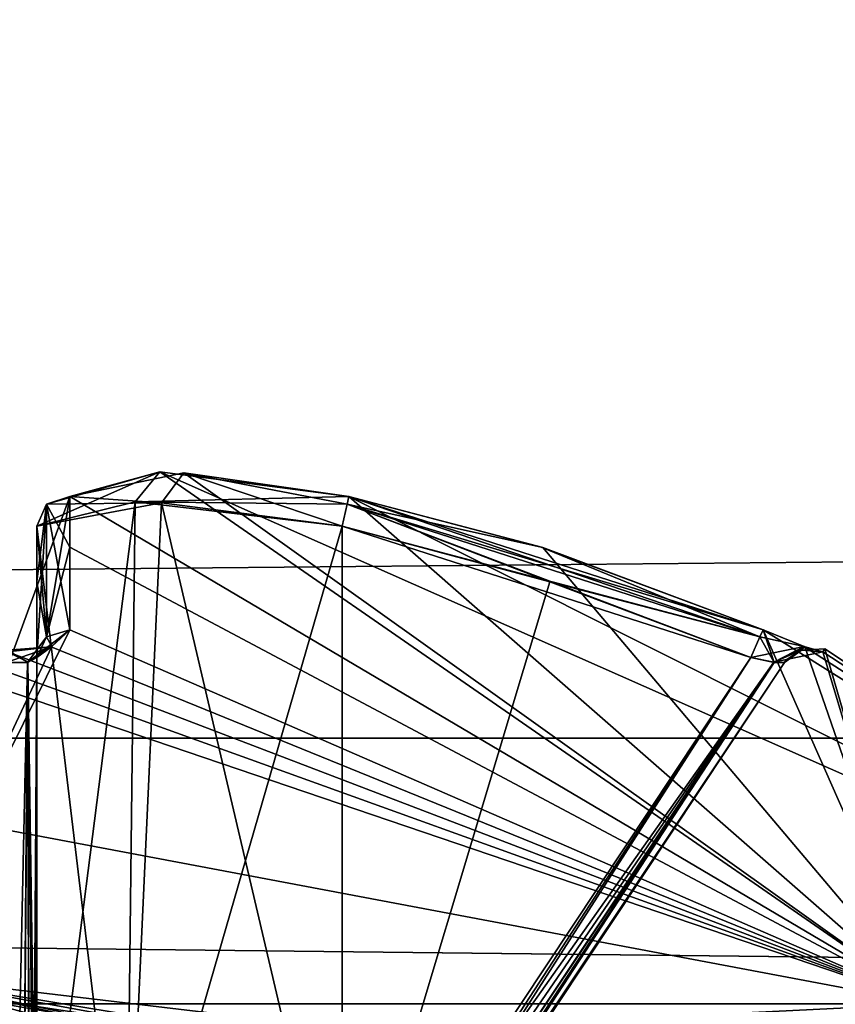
# Model space of a CAD drawing. Extents: x -250 to 250, y -963 to 894.
# Tile 979 of 1056: x -149.56 to -146.89, y 817.9 to 821.12. Entities that reach past the tile are written whole.
import ezdxf

# ---------------------------------------------------------------- set-up
doc = ezdxf.new("R2010")
doc.units = 0
doc.header["$LTSCALE"] = 65.185185
for name, color, linetype in [('1152', 7, 'CONTINUOUS'), ('1154', 7, 'CONTINUOUS'), ('1645', 7, 'CONTINUOUS'), ('256', 7, 'CONTINUOUS'), ('259', 7, 'CONTINUOUS'), ('268', 7, 'CONTINUOUS'), ('269', 7, 'CONTINUOUS'), ('270', 7, 'CONTINUOUS'), ('272', 7, 'CONTINUOUS'), ('273', 7, 'CONTINUOUS'), ('274', 7, 'CONTINUOUS'), ('276', 7, 'CONTINUOUS'), ('283', 7, 'CONTINUOUS'), ('285', 7, 'CONTINUOUS'), ('291', 7, 'CONTINUOUS'), ('295', 7, 'CONTINUOUS'), ('296', 7, 'CONTINUOUS'), ('310', 7, 'CONTINUOUS'), ('311', 7, 'CONTINUOUS'), ('312', 7, 'CONTINUOUS'), ('313', 7, 'CONTINUOUS'), ('314', 7, 'CONTINUOUS'), ('315', 7, 'CONTINUOUS'), ('316', 7, 'CONTINUOUS'), ('317', 7, 'CONTINUOUS'), ('318', 7, 'CONTINUOUS'), ('674', 7, 'CONTINUOUS'), ('772', 7, 'CONTINUOUS'), ('790', 7, 'CONTINUOUS')]:
    doc.layers.add(name, color=color, linetype=linetype)

msp = doc.modelspace()

# ---------------------------------------------------------------- linework, layer by layer
at = {"layer": '1152', "color": 7, "linetype": 'CONTINUOUS'}
for points in [[(-150, 818, -25.05), (-146.4872, 817.3595, -26.42), (-150, 817.9707, -25.1207), (-150, 818, -25.05)], [(-146.4872, 817.3595, -26.42), (-150, 817.9, -25.15), (-150, 817.9707, -25.1207), (-146.4872, 817.3595, -26.42)]]:
    msp.add_3dface(points, dxfattribs=at)
at = {"layer": '1154', "color": 7, "linetype": 'CONTINUOUS'}
for points in [[(-147.697, 817.7271, -56.2121), (-150, 818, -56.75), (-147.765, 817.6294, -56.1227), (-147.697, 817.7271, -56.2121)], [(-147.765, 817.6294, -56.1227), (-150, 818, -56.75), (-150, 817.9707, -56.6793), (-147.765, 817.6294, -56.1227)], [(-150, 817.9, -56.65), (-147.765, 817.6294, -56.1227), (-150, 817.9707, -56.6793), (-150, 817.9, -56.65)]]:
    msp.add_3dface(points, dxfattribs=at)
at = {"layer": '1645', "color": 7, "linetype": 'CONTINUOUS'}
for points in [[(-150, 818, -68.55), (-143.4221, 815.6604, -68.55), (-150, 817.9707, -68.6207), (-150, 818, -68.55)], [(-143.4221, 815.6604, -68.55), (-150, 817.9, -68.65), (-150, 817.9707, -68.6207), (-143.4221, 815.6604, -68.55)]]:
    msp.add_3dface(points, dxfattribs=at)
at = {"layer": '256', "color": 7, "linetype": 'CONTINUOUS'}
for points in [[(-149.0972, 819.6432, -47.8003), (-149.3916, 819.5625, -47.129), (-146.5823, 817.9038, -45.2323), (-149.0972, 819.6432, -47.8003)], [(-149.3916, 819.5625, -50.171), (-149.0188, 819.6403, -49.4351), (-146.5823, 817.9038, -52.0677), (-149.3916, 819.5625, -50.171)], [(-145.1667, 817.9038, -48.65), (-149.0972, 819.6432, -47.8003), (-146.5823, 817.9038, -45.2323), (-145.1667, 817.9038, -48.65)], [(-148.479, 819.5625, -48.0416), (-149.0972, 819.6432, -47.8003), (-145.1667, 817.9038, -48.65), (-148.479, 819.5625, -48.0416)], [(-149.0188, 819.6403, -49.4351), (-148.479, 819.5625, -49.2584), (-146.5823, 817.9038, -52.0677), (-149.0188, 819.6403, -49.4351)], [(-150, 817.9038, -53.4833), (-149.3916, 819.5625, -50.171), (-146.5823, 817.9038, -52.0677), (-150, 817.9038, -53.4833)], [(-149.3916, 819.5625, -50.171), (-150, 817.9038, -53.4833), (-149.3916, 819.127, -51.5267), (-149.3916, 819.5625, -50.171)], [(-146.5823, 817.9038, -45.2323), (-149.3916, 819.5625, -47.129), (-149.3917, 819.3968, -46.4989), (-146.5823, 817.9038, -45.2323)], [(-149.3917, 819.3968, -50.8011), (-149.3916, 819.5625, -50.171), (-149.3916, 819.127, -51.5267), (-149.3917, 819.3968, -50.8011)], [(-147.1233, 819.127, -48.0416), (-148.479, 819.5625, -48.0416), (-145.1667, 817.9038, -48.65), (-147.1233, 819.127, -48.0416)], [(-147.8489, 819.3968, -48.0417), (-148.479, 819.5625, -48.0416), (-147.1233, 819.127, -48.0416), (-147.8489, 819.3968, -48.0417)], [(-148.479, 819.5625, -49.2584), (-147.8441, 819.3953, -49.2582), (-146.5823, 817.9038, -52.0677), (-148.479, 819.5625, -49.2584)], [(-149.3916, 819.127, -45.7733), (-146.5823, 817.9038, -45.2323), (-149.3917, 819.3968, -46.4989), (-149.3916, 819.127, -45.7733)], [(-147.8441, 819.3953, -49.2582), (-147.1233, 819.127, -49.2584), (-146.5823, 817.9038, -52.0677), (-147.8441, 819.3953, -49.2582)], [(-149.3916, 819.127, -51.5267), (-150, 817.9038, -53.4833), (-149.4503, 819.072, -51.6615), (-149.3916, 819.127, -51.5267)], [(-149.4524, 819.0712, -45.6365), (-146.5823, 817.9038, -45.2323), (-149.3916, 819.127, -45.7733), (-149.4524, 819.0712, -45.6365)], [(-147.1233, 819.127, -49.2584), (-146.9865, 819.0712, -49.1976), (-146.5823, 817.9038, -52.0677), (-147.1233, 819.127, -49.2584)], [(-146.9885, 819.072, -48.1003), (-147.1233, 819.127, -48.0416), (-145.1667, 817.9038, -48.65), (-146.9885, 819.072, -48.1003)], [(-149.4503, 819.072, -51.6615), (-150, 817.9038, -53.4833), (-149.5944, 819.0545, -51.722), (-149.4503, 819.072, -51.6615)], [(-149.5944, 819.0545, -45.578), (-146.5823, 817.9038, -45.2323), (-149.4524, 819.0712, -45.6365), (-149.5944, 819.0545, -45.578)], [(-146.928, 819.0545, -48.2444), (-146.9885, 819.072, -48.1003), (-145.1667, 817.9038, -48.65), (-146.928, 819.0545, -48.2444)], [(-146.9865, 819.0712, -49.1976), (-146.928, 819.0545, -49.0556), (-146.5823, 817.9038, -52.0677), (-146.9865, 819.0712, -49.1976)], [(-150, 819.064, -45.5717), (-150, 818.5479, -44.6519), (-146.5823, 817.9038, -45.2323), (-150, 819.064, -45.5717)], [(-150, 819.064, -45.5717), (-146.5823, 817.9038, -45.2323), (-149.797, 819.0616, -45.5732), (-150, 819.064, -45.5717)], [(-149.797, 819.0616, -45.5732), (-146.5823, 817.9038, -45.2323), (-149.5944, 819.0545, -45.578), (-149.797, 819.0616, -45.5732)], [(-146.928, 819.0545, -49.0556), (-146.9216, 819.064, -48.65), (-146.5823, 817.9038, -52.0677), (-146.928, 819.0545, -49.0556)], [(-146.9216, 819.064, -48.65), (-146.928, 819.0545, -48.2444), (-145.1667, 817.9038, -48.65), (-146.9216, 819.064, -48.65)], [(-146.5823, 817.9038, -52.0677), (-146.9216, 819.064, -48.65), (-145.1667, 817.9038, -48.65), (-146.5823, 817.9038, -52.0677)], [(-150, 818.5479, -44.6519), (-150, 817.9038, -43.8167), (-146.5823, 817.9038, -45.2323), (-150, 818.5479, -44.6519)]]:
    msp.add_3dface(points, dxfattribs=at)
at = {"layer": '259', "color": 7, "linetype": 'CONTINUOUS'}
for points in [[(-149.5, 817.023, -50.15), (-149.5, 819.4651, -50.15), (-149.5, 819.2833, -50.8292), (-149.5, 817.023, -50.15)], [(-149.5, 817.023, -47.15), (-149.5, 819.0356, -45.813), (-149.5, 819.4651, -47.15), (-149.5, 817.023, -47.15)], [(-149.5, 819.4651, -47.15), (-149.5, 819.0356, -45.813), (-149.5, 819.2833, -46.4708), (-149.5, 819.4651, -47.15)], [(-149.5, 819.0356, -51.487), (-149.5, 817.023, -50.15), (-149.5, 819.2833, -50.8292), (-149.5, 819.0356, -51.487)]]:
    msp.add_3dface(points, dxfattribs=at)
at = {"layer": '268', "color": 7, "linetype": 'CONTINUOUS'}
for points in [[(-148.5, 819.4651, -49.15), (-148.5, 817.023, -49.15), (-147.8207, 819.2833, -49.15), (-148.5, 819.4651, -49.15)], [(-148.5, 817.023, -49.15), (-147.163, 819.0356, -49.15), (-147.8207, 819.2833, -49.15), (-148.5, 817.023, -49.15)]]:
    msp.add_3dface(points, dxfattribs=at)
at = {"layer": '269', "color": 7, "linetype": 'CONTINUOUS'}
for points in [[(-148.5, 817.023, -48.15), (-148.5, 819.4651, -48.15), (-147.163, 819.0356, -48.15), (-148.5, 817.023, -48.15)], [(-147.163, 819.0356, -48.15), (-148.5, 819.4651, -48.15), (-147.8207, 819.2833, -48.15), (-147.163, 819.0356, -48.15)]]:
    msp.add_3dface(points, dxfattribs=at)
at = {"layer": '270', "color": 7, "linetype": 'CONTINUOUS'}
for points in [[(-149.196, 815.7947, -49.05), (-147.0537, 819.0194, -48.25), (-147.0537, 819.0194, -49.05), (-149.196, 815.7947, -49.05)], [(-149.196, 815.7947, -48.25), (-147.0537, 819.0194, -48.25), (-149.196, 815.7947, -49.05), (-149.196, 815.7947, -48.25)], [(-147.0537, 819.0194, -49.05), (-147.0537, 819.0194, -48.25), (-147.0474, 819.0288, -48.65), (-147.0537, 819.0194, -49.05)]]:
    msp.add_3dface(points, dxfattribs=at)
at = {"layer": '272', "color": 7, "linetype": 'CONTINUOUS'}
for points in [[(-149.6, 819.0194, -51.5963), (-149.5556, 815.8004, -49.4454), (-149.529, 819.0203, -51.5614), (-149.6, 819.0194, -51.5963)], [(-149.5556, 815.8004, -49.4454), (-149.5204, 815.8165, -49.4212), (-149.529, 819.0203, -51.5614), (-149.5556, 815.8004, -49.4454)], [(-149.5, 817.023, -50.15), (-149.5, 819.0356, -51.487), (-149.529, 819.0203, -51.5614), (-149.5, 817.023, -50.15)], [(-149.5036, 816.5842, -49.8903), (-149.5, 817.023, -50.15), (-149.529, 819.0203, -51.5614), (-149.5036, 816.5842, -49.8903)], [(-149.5204, 815.8165, -49.4212), (-149.5036, 816.5842, -49.8903), (-149.529, 819.0203, -51.5614), (-149.5204, 815.8165, -49.4212)]]:
    msp.add_3dface(points, dxfattribs=at)
at = {"layer": '273', "color": 7, "linetype": 'CONTINUOUS'}
for points in [[(-149.2046, 815.8004, -48.2056), (-149.2288, 815.8165, -48.1704), (-147.0886, 819.0203, -48.179), (-149.2046, 815.8004, -48.2056)], [(-149.2288, 815.8165, -48.1704), (-148.7495, 816.6012, -48.1533), (-147.0886, 819.0203, -48.179), (-149.2288, 815.8165, -48.1704)], [(-147.0537, 819.0194, -48.25), (-149.2046, 815.8004, -48.2056), (-147.0886, 819.0203, -48.179), (-147.0537, 819.0194, -48.25)], [(-147.0537, 819.0194, -48.25), (-149.196, 815.7947, -48.25), (-149.2046, 815.8004, -48.2056), (-147.0537, 819.0194, -48.25)], [(-148.7495, 816.6012, -48.1533), (-148.5, 817.023, -48.15), (-147.0886, 819.0203, -48.179), (-148.7495, 816.6012, -48.1533)], [(-148.5, 817.023, -48.15), (-147.163, 819.0356, -48.15), (-147.0886, 819.0203, -48.179), (-148.5, 817.023, -48.15)]]:
    msp.add_3dface(points, dxfattribs=at)
at = {"layer": '274', "color": 7, "linetype": 'CONTINUOUS'}
for points in [[(-149.6, 815.7947, -47.846), (-149.6, 819.0194, -45.7037), (-149.53, 819.0201, -45.7375), (-149.6, 815.7947, -47.846)], [(-149.5556, 815.8004, -47.8546), (-149.6, 815.7947, -47.846), (-149.53, 819.0201, -45.7375), (-149.5556, 815.8004, -47.8546)], [(-149.5204, 815.8165, -47.8788), (-149.5556, 815.8004, -47.8546), (-149.53, 819.0201, -45.7375), (-149.5204, 815.8165, -47.8788)], [(-149.5, 819.0356, -45.813), (-149.5204, 815.8165, -47.8788), (-149.53, 819.0201, -45.7375), (-149.5, 819.0356, -45.813)], [(-149.5204, 815.8165, -47.8788), (-149.5, 819.0356, -45.813), (-149.5033, 816.6012, -47.3995), (-149.5204, 815.8165, -47.8788)], [(-149.5, 819.0356, -45.813), (-149.5, 817.023, -47.15), (-149.5033, 816.6012, -47.3995), (-149.5, 819.0356, -45.813)]]:
    msp.add_3dface(points, dxfattribs=at)
at = {"layer": '276', "color": 7, "linetype": 'CONTINUOUS'}
for points in [[(-149.2288, 815.8165, -49.1296), (-147.163, 819.0356, -49.15), (-148.7597, 816.5842, -49.1464), (-149.2288, 815.8165, -49.1296)], [(-147.163, 819.0356, -49.15), (-149.2288, 815.8165, -49.1296), (-147.0875, 819.0201, -49.12), (-147.163, 819.0356, -49.15)], [(-149.2288, 815.8165, -49.1296), (-149.2046, 815.8004, -49.0944), (-147.0875, 819.0201, -49.12), (-149.2288, 815.8165, -49.1296)], [(-149.2046, 815.8004, -49.0944), (-149.196, 815.7947, -49.05), (-147.0875, 819.0201, -49.12), (-149.2046, 815.8004, -49.0944)], [(-149.196, 815.7947, -49.05), (-147.0537, 819.0194, -49.05), (-147.0875, 819.0201, -49.12), (-149.196, 815.7947, -49.05)], [(-147.163, 819.0356, -49.15), (-148.5, 817.023, -49.15), (-148.7597, 816.5842, -49.1464), (-147.163, 819.0356, -49.15)]]:
    msp.add_3dface(points, dxfattribs=at)
at = {"layer": '283', "color": 7, "linetype": 'CONTINUOUS'}
for points in [[(-149.5, 819.4651, -50.15), (-149.2071, 817.023, -49.4429), (-149.0915, 819.5418, -49.3437), (-149.5, 819.4651, -50.15)], [(-149.2071, 817.023, -49.4429), (-148.5, 817.023, -49.15), (-149.0915, 819.5418, -49.3437), (-149.2071, 817.023, -49.4429)], [(-148.5, 817.023, -49.15), (-148.5, 819.4651, -49.15), (-149.0915, 819.5418, -49.3437), (-148.5, 817.023, -49.15)], [(-149.5, 819.4651, -50.15), (-149.5, 817.023, -50.15), (-149.2071, 817.023, -49.4429), (-149.5, 819.4651, -50.15)]]:
    msp.add_3dface(points, dxfattribs=at)
at = {"layer": '285', "color": 7, "linetype": 'CONTINUOUS'}
for points in [[(-149.5, 817.023, -47.15), (-149.5, 819.4651, -47.15), (-149.1774, 819.5447, -47.8856), (-149.5, 817.023, -47.15)], [(-149.2071, 817.023, -47.8571), (-149.5, 817.023, -47.15), (-149.1774, 819.5447, -47.8856), (-149.2071, 817.023, -47.8571)], [(-148.5, 819.4651, -48.15), (-149.2071, 817.023, -47.8571), (-149.1774, 819.5447, -47.8856), (-148.5, 819.4651, -48.15)], [(-148.5, 819.4651, -48.15), (-148.5, 817.023, -48.15), (-149.2071, 817.023, -47.8571), (-148.5, 819.4651, -48.15)]]:
    msp.add_3dface(points, dxfattribs=at)
at = {"layer": '291', "color": 7, "linetype": 'CONTINUOUS'}
for points in [[(-146.5823, 817.9038, -45.2323), (-150, 817.9038, -43.8167), (-145.6699, 817.5312, -46.15), (-146.5823, 817.9038, -45.2323)], [(-146.5823, 817.9038, -52.0677), (-150, 817.5312, -53.65), (-150, 817.7353, -53.6064), (-146.5823, 817.9038, -52.0677)], [(-150, 817.5312, -53.65), (-146.5823, 817.9038, -52.0677), (-145.6699, 817.5312, -51.15), (-150, 817.5312, -53.65)], [(-145.6699, 817.5312, -46.15), (-150, 817.9038, -43.8167), (-150, 817.7353, -43.6936), (-145.6699, 817.5312, -46.15)], [(-150, 817.9038, -53.4833), (-146.5823, 817.9038, -52.0677), (-150, 817.7353, -53.6064), (-150, 817.9038, -53.4833)]]:
    msp.add_3dface(points, dxfattribs=at)
at = {"layer": '295', "color": 7, "linetype": 'CONTINUOUS'}
for points in [[(-149.3917, 819.3968, -46.4989), (-149.3916, 819.5625, -47.129), (-149.4677, 819.5371, -47.1345), (-149.3917, 819.3968, -46.4989)], [(-149.4677, 819.5371, -47.1345), (-149.5, 819.4651, -47.15), (-149.4677, 819.1031, -45.7837), (-149.4677, 819.5371, -47.1345)], [(-149.3916, 819.127, -45.7733), (-149.4677, 819.5371, -47.1345), (-149.4677, 819.1031, -45.7837), (-149.3916, 819.127, -45.7733)], [(-149.3916, 819.127, -45.7733), (-149.3917, 819.3968, -46.4989), (-149.4677, 819.5371, -47.1345), (-149.3916, 819.127, -45.7733)], [(-149.5, 819.4651, -47.15), (-149.5, 819.2833, -46.4708), (-149.4677, 819.1031, -45.7837), (-149.5, 819.4651, -47.15)], [(-149.5, 819.2833, -46.4708), (-149.5, 819.0356, -45.813), (-149.4677, 819.1031, -45.7837), (-149.5, 819.2833, -46.4708)]]:
    msp.add_3dface(points, dxfattribs=at)
at = {"layer": '296', "color": 7, "linetype": 'CONTINUOUS'}
for points in [[(-149.4524, 819.0712, -45.6365), (-149.3916, 819.127, -45.7733), (-149.53, 819.0201, -45.7375), (-149.4524, 819.0712, -45.6365)], [(-149.53, 819.0201, -45.7375), (-149.3916, 819.127, -45.7733), (-149.4677, 819.1031, -45.7837), (-149.53, 819.0201, -45.7375)], [(-149.5, 819.0356, -45.813), (-149.53, 819.0201, -45.7375), (-149.4677, 819.1031, -45.7837), (-149.5, 819.0356, -45.813)], [(-149.6, 819.0194, -45.7037), (-149.4524, 819.0712, -45.6365), (-149.53, 819.0201, -45.7375), (-149.6, 819.0194, -45.7037)], [(-149.4524, 819.0712, -45.6365), (-149.6, 819.0194, -45.7037), (-149.5963, 819.0603, -45.6474), (-149.4524, 819.0712, -45.6365)], [(-149.5944, 819.0545, -45.578), (-149.4524, 819.0712, -45.6365), (-149.5963, 819.0603, -45.6474), (-149.5944, 819.0545, -45.578)]]:
    msp.add_3dface(points, dxfattribs=at)
at = {"layer": '310', "color": 7, "linetype": 'CONTINUOUS'}
for points in [[(-149.4503, 819.072, -51.6615), (-149.5, 819.0356, -51.487), (-149.4677, 819.1031, -51.5163), (-149.4503, 819.072, -51.6615)], [(-149.3916, 819.127, -51.5267), (-149.4503, 819.072, -51.6615), (-149.4677, 819.1031, -51.5163), (-149.3916, 819.127, -51.5267)], [(-149.4503, 819.072, -51.6615), (-149.5944, 819.0545, -51.722), (-149.529, 819.0203, -51.5614), (-149.4503, 819.072, -51.6615)], [(-149.5, 819.0356, -51.487), (-149.4503, 819.072, -51.6615), (-149.529, 819.0203, -51.5614), (-149.5, 819.0356, -51.487)], [(-149.6, 819.0194, -51.5963), (-149.529, 819.0203, -51.5614), (-149.5963, 819.0603, -51.6526), (-149.6, 819.0194, -51.5963)], [(-149.529, 819.0203, -51.5614), (-149.5944, 819.0545, -51.722), (-149.5963, 819.0603, -51.6526), (-149.529, 819.0203, -51.5614)]]:
    msp.add_3dface(points, dxfattribs=at)
at = {"layer": '311', "color": 7, "linetype": 'CONTINUOUS'}
for points in [[(-149.4677, 819.5371, -50.1655), (-149.3916, 819.5625, -50.171), (-149.4677, 819.1031, -51.5163), (-149.4677, 819.5371, -50.1655)], [(-149.3916, 819.5625, -50.171), (-149.3917, 819.3968, -50.8011), (-149.4677, 819.1031, -51.5163), (-149.3916, 819.5625, -50.171)], [(-149.5, 819.2833, -50.8292), (-149.5, 819.4651, -50.15), (-149.4677, 819.5371, -50.1655), (-149.5, 819.2833, -50.8292)], [(-149.5, 819.0356, -51.487), (-149.4677, 819.5371, -50.1655), (-149.4677, 819.1031, -51.5163), (-149.5, 819.0356, -51.487)], [(-149.5, 819.0356, -51.487), (-149.5, 819.2833, -50.8292), (-149.4677, 819.5371, -50.1655), (-149.5, 819.0356, -51.487)], [(-149.3917, 819.3968, -50.8011), (-149.3916, 819.127, -51.5267), (-149.4677, 819.1031, -51.5163), (-149.3917, 819.3968, -50.8011)]]:
    msp.add_3dface(points, dxfattribs=at)
at = {"layer": '312', "color": 7, "linetype": 'CONTINUOUS'}
for points in [[(-149.0188, 819.6403, -49.4351), (-149.3916, 819.5625, -50.171), (-149.0915, 819.5418, -49.3437), (-149.0188, 819.6403, -49.4351)], [(-148.5, 819.4651, -49.15), (-149.0188, 819.6403, -49.4351), (-149.0915, 819.5418, -49.3437), (-148.5, 819.4651, -49.15)], [(-148.479, 819.5625, -49.2584), (-149.0188, 819.6403, -49.4351), (-148.4845, 819.5371, -49.1823), (-148.479, 819.5625, -49.2584)], [(-149.0188, 819.6403, -49.4351), (-148.5, 819.4651, -49.15), (-148.4845, 819.5371, -49.1823), (-149.0188, 819.6403, -49.4351)], [(-149.0915, 819.5418, -49.3437), (-149.3916, 819.5625, -50.171), (-149.4677, 819.5371, -50.1655), (-149.0915, 819.5418, -49.3437)], [(-149.5, 819.4651, -50.15), (-149.0915, 819.5418, -49.3437), (-149.4677, 819.5371, -50.1655), (-149.5, 819.4651, -50.15)]]:
    msp.add_3dface(points, dxfattribs=at)
at = {"layer": '313', "color": 7, "linetype": 'CONTINUOUS'}
for points in [[(-147.8441, 819.3953, -49.2582), (-148.479, 819.5625, -49.2584), (-148.4845, 819.5371, -49.1823), (-147.8441, 819.3953, -49.2582)], [(-148.5, 819.4651, -49.15), (-147.1337, 819.1031, -49.1823), (-148.4845, 819.5371, -49.1823), (-148.5, 819.4651, -49.15)], [(-147.1233, 819.127, -49.2584), (-147.8441, 819.3953, -49.2582), (-148.4845, 819.5371, -49.1823), (-147.1233, 819.127, -49.2584)], [(-147.1337, 819.1031, -49.1823), (-147.1233, 819.127, -49.2584), (-148.4845, 819.5371, -49.1823), (-147.1337, 819.1031, -49.1823)], [(-148.5, 819.4651, -49.15), (-147.8207, 819.2833, -49.15), (-147.1337, 819.1031, -49.1823), (-148.5, 819.4651, -49.15)], [(-147.8207, 819.2833, -49.15), (-147.163, 819.0356, -49.15), (-147.1337, 819.1031, -49.1823), (-147.8207, 819.2833, -49.15)]]:
    msp.add_3dface(points, dxfattribs=at)
at = {"layer": '314', "color": 7, "linetype": 'CONTINUOUS'}
for points in [[(-147.163, 819.0356, -49.15), (-147.0875, 819.0201, -49.12), (-147.1337, 819.1031, -49.1823), (-147.163, 819.0356, -49.15)], [(-147.0875, 819.0201, -49.12), (-147.1233, 819.127, -49.2584), (-147.1337, 819.1031, -49.1823), (-147.0875, 819.0201, -49.12)], [(-146.9865, 819.0712, -49.1976), (-147.1233, 819.127, -49.2584), (-147.0875, 819.0201, -49.12), (-146.9865, 819.0712, -49.1976)], [(-147.0537, 819.0194, -49.05), (-146.9865, 819.0712, -49.1976), (-147.0875, 819.0201, -49.12), (-147.0537, 819.0194, -49.05)], [(-146.9865, 819.0712, -49.1976), (-147.0537, 819.0194, -49.05), (-146.9974, 819.0603, -49.0537), (-146.9865, 819.0712, -49.1976)], [(-146.928, 819.0545, -49.0556), (-146.9865, 819.0712, -49.1976), (-146.9974, 819.0603, -49.0537), (-146.928, 819.0545, -49.0556)]]:
    msp.add_3dface(points, dxfattribs=at)
at = {"layer": '315', "color": 7, "linetype": 'CONTINUOUS'}
for points in [[(-147.0474, 819.0288, -48.65), (-147.0537, 819.0194, -48.25), (-146.9974, 819.0603, -48.2463), (-147.0474, 819.0288, -48.65)], [(-147.0537, 819.0194, -49.05), (-146.9974, 819.0603, -48.2463), (-146.9974, 819.0603, -49.0537), (-147.0537, 819.0194, -49.05)], [(-147.0537, 819.0194, -49.05), (-147.0474, 819.0288, -48.65), (-146.9974, 819.0603, -48.2463), (-147.0537, 819.0194, -49.05)], [(-146.9216, 819.064, -48.65), (-146.928, 819.0545, -49.0556), (-146.9974, 819.0603, -49.0537), (-146.9216, 819.064, -48.65)], [(-146.928, 819.0545, -48.2444), (-146.9216, 819.064, -48.65), (-146.9974, 819.0603, -49.0537), (-146.928, 819.0545, -48.2444)], [(-146.9974, 819.0603, -48.2463), (-146.928, 819.0545, -48.2444), (-146.9974, 819.0603, -49.0537), (-146.9974, 819.0603, -48.2463)]]:
    msp.add_3dface(points, dxfattribs=at)
at = {"layer": '316', "color": 7, "linetype": 'CONTINUOUS'}
for points in [[(-146.9885, 819.072, -48.1003), (-147.163, 819.0356, -48.15), (-147.1337, 819.1031, -48.1177), (-146.9885, 819.072, -48.1003)], [(-147.1233, 819.127, -48.0416), (-146.9885, 819.072, -48.1003), (-147.1337, 819.1031, -48.1177), (-147.1233, 819.127, -48.0416)], [(-147.163, 819.0356, -48.15), (-146.9885, 819.072, -48.1003), (-147.0886, 819.0203, -48.179), (-147.163, 819.0356, -48.15)], [(-146.9885, 819.072, -48.1003), (-146.928, 819.0545, -48.2444), (-147.0886, 819.0203, -48.179), (-146.9885, 819.072, -48.1003)], [(-147.0537, 819.0194, -48.25), (-147.0886, 819.0203, -48.179), (-146.9974, 819.0603, -48.2463), (-147.0537, 819.0194, -48.25)], [(-147.0886, 819.0203, -48.179), (-146.928, 819.0545, -48.2444), (-146.9974, 819.0603, -48.2463), (-147.0886, 819.0203, -48.179)]]:
    msp.add_3dface(points, dxfattribs=at)
at = {"layer": '317', "color": 7, "linetype": 'CONTINUOUS'}
for points in [[(-148.4845, 819.5371, -48.1177), (-148.479, 819.5625, -48.0416), (-147.1337, 819.1031, -48.1177), (-148.4845, 819.5371, -48.1177)], [(-148.479, 819.5625, -48.0416), (-147.8489, 819.3968, -48.0417), (-147.1337, 819.1031, -48.1177), (-148.479, 819.5625, -48.0416)], [(-147.8207, 819.2833, -48.15), (-148.5, 819.4651, -48.15), (-148.4845, 819.5371, -48.1177), (-147.8207, 819.2833, -48.15)], [(-147.163, 819.0356, -48.15), (-147.8207, 819.2833, -48.15), (-148.4845, 819.5371, -48.1177), (-147.163, 819.0356, -48.15)], [(-147.163, 819.0356, -48.15), (-148.4845, 819.5371, -48.1177), (-147.1337, 819.1031, -48.1177), (-147.163, 819.0356, -48.15)], [(-147.8489, 819.3968, -48.0417), (-147.1233, 819.127, -48.0416), (-147.1337, 819.1031, -48.1177), (-147.8489, 819.3968, -48.0417)]]:
    msp.add_3dface(points, dxfattribs=at)
at = {"layer": '318', "color": 7, "linetype": 'CONTINUOUS'}
for points in [[(-149.5, 819.4651, -47.15), (-149.0972, 819.6432, -47.8003), (-149.1774, 819.5447, -47.8856), (-149.5, 819.4651, -47.15)], [(-149.0972, 819.6432, -47.8003), (-149.5, 819.4651, -47.15), (-149.4677, 819.5371, -47.1345), (-149.0972, 819.6432, -47.8003)], [(-149.3916, 819.5625, -47.129), (-149.0972, 819.6432, -47.8003), (-149.4677, 819.5371, -47.1345), (-149.3916, 819.5625, -47.129)], [(-149.0972, 819.6432, -47.8003), (-148.479, 819.5625, -48.0416), (-149.1774, 819.5447, -47.8856), (-149.0972, 819.6432, -47.8003)], [(-149.1774, 819.5447, -47.8856), (-148.479, 819.5625, -48.0416), (-148.4845, 819.5371, -48.1177), (-149.1774, 819.5447, -47.8856)], [(-148.5, 819.4651, -48.15), (-149.1774, 819.5447, -47.8856), (-148.4845, 819.5371, -48.1177), (-148.5, 819.4651, -48.15)]]:
    msp.add_3dface(points, dxfattribs=at)
at = {"layer": '674', "color": 7, "linetype": 'CONTINUOUS'}
for points in [[(210, 818.7727, -9.9107), (-210, 818.7727, -9.9107), (-210, 822.6001, -6.8584), (210, 818.7727, -9.9107)], [(210, 822.6001, -6.8584), (210, 818.7727, -9.9107), (-210, 822.6001, -6.8584), (210, 822.6001, -6.8584)], [(210, 822.6001, 6.8585), (-210, 822.6001, 6.8585), (-210, 818.7727, 9.9107), (210, 822.6001, 6.8585)], [(210, 818.7727, 9.9107), (210, 822.6001, 6.8585), (-210, 818.7727, 9.9107), (210, 818.7727, 9.9107)], [(210, 818.7727, 9.9107), (-210, 818.7727, 9.9107), (-210, 814, 11), (210, 818.7727, 9.9107)], [(210, 814, 11), (210, 818.7727, 9.9107), (-210, 814, 11), (210, 814, 11)], [(210, 814, -11), (-210, 814, -11), (-210, 818.7727, -9.9107), (210, 814, -11)], [(210, 818.7727, -9.9107), (210, 814, -11), (-210, 818.7727, -9.9107), (210, 818.7727, -9.9107)]]:
    msp.add_3dface(points, dxfattribs=at)
at = {"layer": '772', "color": 7, "linetype": 'CONTINUOUS'}
for points in [[(-150, 818, -16.65), (-145.7182, 817.0412, -16.65), (-150, 818, -25.05), (-150, 818, -16.65)], [(-150, 818, -25.05), (-145.7182, 817.0412, -16.65), (-146.4872, 817.3595, -26.42), (-150, 818, -25.05)], [(-143.4221, 815.6604, -68.55), (-150, 818, -68.55), (-144.8509, 816.5987, -51.65), (-143.4221, 815.6604, -68.55)], [(-144.8509, 816.5987, -51.65), (-150, 818, -68.55), (-145.9178, 817.1304, -54.7596), (-144.8509, 816.5987, -51.65)], [(-145.9178, 817.1304, -54.7596), (-150, 818, -68.55), (-147.697, 817.7271, -56.2121), (-145.9178, 817.1304, -54.7596)], [(-147.697, 817.7271, -56.2121), (-150, 818, -68.55), (-150, 818, -56.75), (-147.697, 817.7271, -56.2121)]]:
    msp.add_3dface(points, dxfattribs=at)
at = {"layer": '790', "color": 7, "linetype": 'CONTINUOUS'}
for points in [[(-145.512, 815.8215, -15.65), (-145.7182, 817.0412, -16.65), (-150, 818, -16.65), (-145.512, 815.8215, -15.65)], [(-145.512, 815.8215, -15.65), (-150, 818, -16.65), (-150, 817.7071, -15.9429), (-145.512, 815.8215, -15.65)]]:
    msp.add_3dface(points, dxfattribs=at)

doc.saveas('drawing.dxf')
